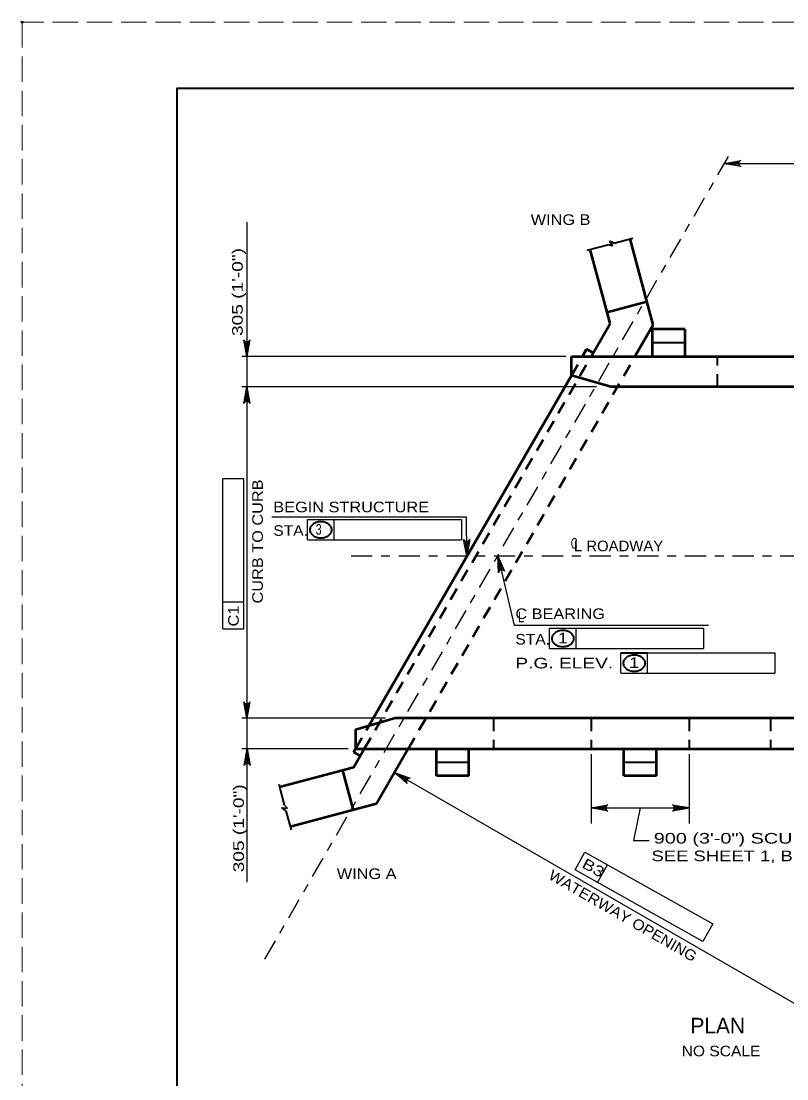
# Model space of a CAD drawing. Extents: x -11 to 79, y -154 to 0.
# Drawn here: x -0.01 to 8.66, y -11.97 to 0.01 of the extents above; entities that cross this region are included whole.
import ezdxf
from ezdxf.enums import TextEntityAlignment as Align

# ---------------------------------------------------------------- set-up
doc = ezdxf.new("R2010")
doc.units = 0
doc.header["$LTSCALE"] = 0.048
doc.header["$PDMODE"] = 32
doc.header["$PDSIZE"] = 0.024
for name, pattern in [('DOT_DASHED', [7.7, 5, -1.2, 0.3, -1.2]), ('LONG_DASHED', [7.5, 6, -1.5]), ('MEDIUM_DASHED', [4.5, 3, -1.5])]:
    doc.linetypes.add(name, pattern=pattern)
for name, color, linetype, lineweight in [('1', 7, 'Continuous', 25), ('2', 7, 'Continuous', 35), ('3', 7, 'Continuous', 25), ('4', 7, 'Continuous', 25), ('63', 7, 'LONG_DASHED', 13)]:
    doc.layers.add(name, color=color, linetype=linetype, lineweight=lineweight)
doc.layers.add('62', color=7, linetype='Continuous')

msp = doc.modelspace()

# ---------------------------------------------------------------- hatches: boundary and pattern name
at = {"layer": '4'}
for points in [[(2.52367, -3.67067), (2.56217, -3.67067), (2.54292, -3.786)], [(2.52367, -4.24742), (2.56217, -4.24742), (2.54292, -4.13208)], [(5.05233, -5.9415), (5.013, -5.94175), (5.03333, -6.05975)], [(5.3915, -6.16717), (5.42983, -6.15817), (5.38367, -6.04767)], [(2.52367, -7.77158), (2.56217, -7.77158), (2.54292, -7.88692)], [(2.52367, -8.34833), (2.56217, -8.34833), (2.54292, -8.233)], [(6.56092, -8.88308), (6.56092, -8.9225), (6.44275, -8.90283)], [(7.43283, -8.88308), (7.43283, -8.9225), (7.551, -8.90283)]]:
    msp.add_hatch(color=256, dxfattribs=at).paths.add_polyline_path(points)

# ---------------------------------------------------------------- linework, layer by layer
at = {"layer": '1', "lineweight": 35}
msp.add_lwpolyline([(1.75, -21.25), (33.25, -21.25), (33.25, -0.75), (1.75, -0.75)], close=True, dxfattribs=at)
at = {"layer": '2', "lineweight": 53}
for p, q in [((7.14367, -3.43), (6.88208, -2.45383)), ((6.623, -3.286), (6.43233, -2.57433)), ((6.44083, -3.786), (6.65675, -3.412)), ((7.14367, -3.43), (6.93808, -3.786)), ((7.50183, -3.47842), (7.13275, -3.47842)), ((7.13275, -3.47842), (7.13275, -3.786)), ((7.50183, -3.47842), (7.50183, -3.786)), ((6.3425, -3.78608), (6.38917, -3.70517)), ((6.46292, -3.74775), (6.38917, -3.70517)), ((6.21817, -3.78608), (14.69267, -3.786)), ((6.21817, -4.00133), (6.21817, -3.78608)), ((3.92475, -7.97375), (6.21817, -4.00133)), ((6.66525, -4.13208), (6.21817, -4.00133)), ((14.24558, -4.13208), (6.66525, -4.13208)), ((11.80267, -7.88692), (4.22167, -7.88692)), ((3.75208, -8.44317), (3.87342, -8.233)), ((3.753, -8.27125), (3.77492, -8.23317)), ((3.77458, -8.233), (12.24975, -8.233)), ((4.37067, -8.233), (4.01108, -8.85575)), ((4.68958, -8.5405), (4.68958, -8.233)), ((5.05867, -8.5405), (5.05867, -8.233)), ((6.81233, -8.5405), (6.81233, -8.233)), ((7.18142, -8.5405), (7.18142, -8.233)), ((3.82675, -8.31383), (3.753, -8.27125)), ((3.626, -8.47692), (2.91442, -8.66758)), ((3.75208, -8.44317), (3.626, -8.47692)), ((3.626, -8.47692), (3.7465, -8.92667)), ((5.05867, -8.5405), (4.68958, -8.5405)), ((7.18142, -8.5405), (6.81233, -8.5405)), ((4.01108, -8.85575), (3.03492, -9.11733))]:
    msp.add_line(p, q, dxfattribs=at)
at = {"layer": '2', "linetype": 'MEDIUM_DASHED', "lineweight": 53}
for p, q in [((3.87342, -8.233), (6.44083, -3.786)), ((4.37067, -8.233), (6.93808, -3.786)), ((6.21817, -4.00133), (6.3425, -3.78608)), ((3.77492, -8.23317), (3.92475, -7.97375))]:
    msp.add_line(p, q, dxfattribs=at)
at = {"layer": '2', "lineweight": 53}
for points in [[(6.65675, -3.412), (6.623, -3.286), (7.07275, -3.1655)], [(4.22167, -7.88692), (3.77458, -8.01767), (3.77458, -8.233)]]:
    msp.add_lwpolyline(points, dxfattribs=at)
at = {"layer": '3', "linetype": 'DOT_DASHED'}
msp.add_line((2.74708, -10.6145), (8.02033, -1.48092), dxfattribs=at)
at = {"layer": '3', "lineweight": 35}
for p, q in [((6.65017, -2.481), (6.6845, -2.533)), ((6.70033, -2.5025), (6.65017, -2.481)), ((6.70033, -2.5025), (6.91383, -2.44533)), ((6.39758, -2.58367), (6.63092, -2.52117)), ((6.6845, -2.533), (6.63092, -2.52117)), ((7.50183, -3.63225), (7.13275, -3.63225)), ((5.05867, -8.38675), (4.68958, -8.38675)), ((7.18142, -8.38675), (6.81233, -8.38675)), ((2.90508, -8.63283), (2.96758, -8.86617)), ((2.98617, -8.93558), (3.04342, -9.14917))]:
    msp.add_line(p, q, dxfattribs=at)
at = {"layer": '3', "linetype": 'MEDIUM_DASHED', "lineweight": 35}
for p, q in [((7.87092, -4.13208), (7.87092, -3.786)), ((5.3355, -7.88692), (5.3355, -8.233)), ((6.44275, -7.88692), (6.44275, -8.233)), ((7.551, -7.88692), (7.551, -8.233)), ((8.47367, -7.88692), (8.47367, -8.233))]:
    msp.add_line(p, q, dxfattribs=at)
at = {"layer": '3'}
msp.add_line((3.00467, -8.90667), (2.96758, -8.86617), dxfattribs=at)
at = {"layer": '3', "lineweight": 35}
msp.add_lwpolyline([(2.98617, -8.93558), (2.94242, -8.90292), (3.00467, -8.90667)], dxfattribs=at)
at = {"layer": '4'}
for p, q in [((7.95092, -1.60108), (15.60725, -1.60108)), ((2.54292, -2.26608), (2.54292, -9.74358)), ((6.15533, -3.78608), (2.48525, -3.786)), ((6.50417, -4.13208), (2.48525, -4.13208)), ((2.5095, -5.17325), (2.27325, -5.173)), ((2.27325, -6.57133), (2.27325, -5.173)), ((2.5095, -6.87408), (2.5095, -5.17325)), ((2.82783, -5.60358), (5.03083, -5.60358)), ((5.03325, -6.04767), (5.03083, -5.60358)), ((3.22992, -5.86483), (3.22992, -5.63417)), ((3.22992, -5.63417), (3.533, -5.63417)), ((3.533, -5.86483), (3.533, -5.63417)), ((3.533, -5.63417), (4.97333, -5.63417)), ((4.97333, -5.63417), (4.97333, -5.86483)), ((3.22992, -5.86483), (4.97333, -5.86483)), ((5.38367, -6.04767), (5.56867, -6.83575)), ((2.27325, -6.87383), (2.27325, -6.57133)), ((2.5095, -6.57158), (2.27325, -6.57133)), ((2.27325, -6.87383), (2.5095, -6.87408)), ((7.77167, -6.83575), (5.56867, -6.83575)), ((5.97067, -6.86633), (6.27383, -6.86633)), ((5.97067, -7.09708), (5.97067, -6.86633)), ((6.27383, -7.09708), (6.27383, -6.86633)), ((6.27383, -6.86633), (7.71408, -6.86633)), ((7.71408, -6.86633), (7.71408, -7.09708)), ((5.97067, -7.09708), (7.71408, -7.09708)), ((6.77825, -7.37575), (6.77825, -7.14508)), ((7.08142, -7.37575), (7.08142, -7.14508)), ((7.08142, -7.14508), (8.52167, -7.14508)), ((8.52167, -7.14508), (8.52167, -7.37575)), ((6.77825, -7.37575), (8.52167, -7.37575)), ((4.11242, -7.88692), (2.48525, -7.88692)), ((3.68908, -8.233), (2.48525, -8.233)), ((6.44275, -8.2945), (6.44275, -9.08)), ((7.551, -8.2945), (7.551, -9.08)), ((4.21508, -8.50242), (9.58433, -11.60242)), ((6.44275, -8.90283), (7.551, -8.90283)), ((6.25908, -9.60308), (6.37217, -9.402)), ((6.37217, -9.402), (6.62842, -9.546)), ((6.51542, -9.74708), (6.62842, -9.546)), ((6.62842, -9.546), (7.82, -10.21575)), ((7.707, -10.41683), (6.25908, -9.60308)), ((7.82, -10.21575), (7.707, -10.41683))]:
    msp.add_line(p, q, dxfattribs=at)
at = {"layer": '4', "linetype": 'DOT_DASHED'}
msp.add_line((3.72342, -6.04767), (15.124, -6.04767), dxfattribs=at)
at = {"layer": '4', "lineweight": 35}
msp.add_line((6.77825, -7.14508), (7.08142, -7.14508), dxfattribs=at)
at = {"layer": '4'}
for points in [[(7.95092, -1.60108), (8.13733, -1.56617), (8.123, -1.57608), (8.11558, -1.58858), (8.11342, -1.60108), (8.11558, -1.61358), (8.123, -1.62608), (8.13733, -1.636), (7.95092, -1.60108), (8.123, -1.62608), (8.11558, -1.61358), (7.95092, -1.60108), (8.11342, -1.60108), (8.11558, -1.58858), (7.95092, -1.60108), (8.123, -1.57608)], [(2.54292, -3.786), (2.508, -3.59958), (2.51792, -3.61392), (2.53042, -3.62133), (2.54292, -3.6235), (2.55542, -3.62133), (2.56792, -3.61392), (2.57783, -3.59958), (2.54292, -3.786), (2.56792, -3.61392), (2.55542, -3.62133), (2.54292, -3.786), (2.54292, -3.6235), (2.53042, -3.62133), (2.54292, -3.786), (2.51792, -3.61392)], [(2.54292, -4.13208), (2.57783, -4.3185), (2.56792, -4.30417), (2.55542, -4.29675), (2.54292, -4.29458), (2.53042, -4.29675), (2.51792, -4.30417), (2.508, -4.3185), (2.54292, -4.13208), (2.51792, -4.30417), (2.53042, -4.29675), (2.54292, -4.13208), (2.54292, -4.29458), (2.55542, -4.29675), (2.54292, -4.13208), (2.56792, -4.30417)], [(5.03325, -6.04767), (4.99725, -5.86142), (5.00733, -5.87575), (5.01983, -5.88308), (5.03233, -5.88517), (5.04483, -5.88292), (5.05733, -5.8755), (5.06717, -5.86108), (5.03325, -6.04767), (5.05733, -5.8755), (5.04483, -5.88292), (5.03325, -6.04767), (5.03233, -5.88517), (5.01983, -5.88308), (5.03325, -6.04767), (5.00733, -5.87575)], [(5.38367, -6.04767), (5.46033, -6.22117), (5.44733, -6.20942), (5.4335, -6.20508), (5.42083, -6.20583), (5.40908, -6.21083), (5.39867, -6.22092), (5.39225, -6.23717), (5.38367, -6.04767), (5.39867, -6.22092), (5.40908, -6.21083), (5.38367, -6.04767), (5.42083, -6.20583), (5.4335, -6.20508), (5.38367, -6.04767), (5.44733, -6.20942)], [(2.54292, -7.88692), (2.508, -7.7005), (2.51792, -7.71483), (2.53042, -7.72225), (2.54292, -7.72442), (2.55542, -7.72225), (2.56792, -7.71483), (2.57783, -7.7005), (2.54292, -7.88692), (2.56792, -7.71483), (2.55542, -7.72225), (2.54292, -7.88692), (2.54292, -7.72442), (2.53042, -7.72225), (2.54292, -7.88692), (2.51792, -7.71483)], [(2.54733, -8.23358), (2.58225, -8.42), (2.57233, -8.40567), (2.55983, -8.39825), (2.54733, -8.39608), (2.53483, -8.39825), (2.52233, -8.40567), (2.51233, -8.42), (2.54733, -8.23358), (2.52233, -8.40567), (2.53483, -8.39825), (2.54733, -8.23358), (2.54733, -8.39608), (2.55983, -8.39825), (2.54733, -8.23358), (2.57233, -8.40567)], [(4.21508, -8.50242), (4.394, -8.56533), (4.37658, -8.56683), (4.36392, -8.57392), (4.35583, -8.58367), (4.35142, -8.59558), (4.35158, -8.61008), (4.35908, -8.62592), (4.21508, -8.50242), (4.35158, -8.61008), (4.35142, -8.59558), (4.21508, -8.50242), (4.35583, -8.58367), (4.36392, -8.57392), (4.21508, -8.50242), (4.37658, -8.56683)], [(6.44275, -8.90283), (6.62917, -8.86792), (6.61483, -8.87783), (6.60742, -8.89033), (6.60525, -8.90283), (6.60742, -8.91533), (6.61483, -8.92783), (6.62917, -8.93775), (6.44275, -8.90283), (6.61483, -8.92783), (6.60742, -8.91533), (6.44275, -8.90283), (6.60525, -8.90283), (6.60742, -8.89033), (6.44275, -8.90283), (6.61483, -8.87783)], [(7.551, -8.90283), (7.36458, -8.93775), (7.37892, -8.92783), (7.38633, -8.91533), (7.3885, -8.90283), (7.38633, -8.89033), (7.37892, -8.87783), (7.36458, -8.86792), (7.551, -8.90283), (7.37892, -8.87783), (7.38633, -8.89033), (7.551, -8.90283), (7.3885, -8.90283), (7.38633, -8.91533), (7.551, -8.90283), (7.37892, -8.92783)], [(6.99683, -8.90283), (6.923, -9.27183), (7.10008, -9.27183)]]:
    msp.add_lwpolyline(points, dxfattribs=at)
for points in [[(2.52367, -3.67067), (2.56217, -3.67067), (2.54292, -3.786)], [(2.52367, -4.24742), (2.56217, -4.24742), (2.54292, -4.13208)], [(5.05233, -5.9415), (5.013, -5.94175), (5.03333, -6.05975)], [(5.3915, -6.16717), (5.42983, -6.15817), (5.38367, -6.04767)], [(2.52367, -7.77158), (2.56217, -7.77158), (2.54292, -7.88692)], [(2.52367, -8.34833), (2.56217, -8.34833), (2.54292, -8.233)], [(6.56092, -8.88308), (6.56092, -8.9225), (6.44275, -8.90283)], [(7.43283, -8.88308), (7.43283, -8.9225), (7.551, -8.90283)]]:
    msp.add_lwpolyline(points, close=True, dxfattribs=at)
at = {"layer": '4', "lineweight": 35}
for centre, radius, start, end in [((3.32497, -5.7514), 0.06845, 150.63079, 180), ((3.32497, -5.7514), 0.06845, 180, 209.36921), ((3.35201, -5.76662), 0.09948, 126.35438, 150.63079), ((3.36967, -5.79062), 0.12928, 106.95519, 126.35438), ((3.38122, -5.82847), 0.16885, 90, 106.95519), ((3.38122, -5.82847), 0.16885, 73.04481, 90), ((3.39276, -5.79062), 0.12928, 53.64563, 73.04481), ((3.41042, -5.76662), 0.09948, 29.36921, 53.64562), ((3.43747, -5.7514), 0.06845, 0, 29.36921), ((3.43747, -5.7514), 0.06845, 330.63079, 0), ((3.35201, -5.73618), 0.09948, 209.36921, 233.64562), ((3.36967, -5.71218), 0.12928, 233.64562, 253.04481), ((3.38122, -5.67433), 0.16885, 253.04481, 270), ((3.38122, -5.67433), 0.16885, 270, 286.95519), ((3.39276, -5.71218), 0.12928, 286.95519, 306.35438), ((3.41042, -5.73618), 0.09948, 306.35438, 330.63079), ((6.06578, -6.98358), 0.06845, 150.63079, 180), ((6.09283, -6.9988), 0.09948, 126.35438, 150.63079), ((6.11049, -7.0228), 0.12928, 106.95519, 126.35438), ((6.12203, -7.06065), 0.16885, 90, 106.95519), ((6.12203, -7.06065), 0.16885, 73.04481, 90), ((6.13357, -7.0228), 0.12928, 53.64563, 73.04481), ((6.15123, -6.9988), 0.09948, 29.36921, 53.64562), ((6.17828, -6.98358), 0.06845, 0, 29.36921), ((6.06578, -6.98358), 0.06845, 180, 209.36921), ((6.09283, -6.96836), 0.09948, 209.36921, 233.64562), ((6.11049, -6.94436), 0.12928, 233.64562, 253.04481), ((6.12203, -6.90651), 0.16885, 253.04481, 270), ((6.12203, -6.90651), 0.16885, 270, 286.95519), ((6.13357, -6.94436), 0.12928, 286.95519, 306.35438), ((6.15123, -6.96836), 0.09948, 306.35438, 330.63079), ((6.17828, -6.98358), 0.06845, 330.63079, 0), ((6.91805, -7.30149), 0.12928, 106.95519, 126.35438), ((6.9296, -7.33934), 0.16885, 90, 106.95519), ((6.9296, -7.33934), 0.16885, 73.04481, 90), ((6.94114, -7.30149), 0.12928, 53.64563, 73.04481), ((6.87335, -7.26227), 0.06845, 150.63079, 180), ((6.87335, -7.26227), 0.06845, 180, 209.36921), ((6.90039, -7.27749), 0.09948, 126.35438, 150.63079), ((6.90039, -7.24705), 0.09948, 209.36921, 233.64562), ((6.9588, -7.27749), 0.09948, 29.36921, 53.64562), ((6.9588, -7.24705), 0.09948, 306.35438, 330.63079), ((6.98585, -7.26227), 0.06845, 0, 29.36921), ((6.98585, -7.26227), 0.06845, 330.63079, 0), ((6.91805, -7.22305), 0.12928, 233.64562, 253.04481), ((6.9296, -7.1852), 0.16885, 253.04481, 270), ((6.9296, -7.1852), 0.16885, 270, 286.95519), ((6.94114, -7.22305), 0.12928, 286.95519, 306.35438)]:
    msp.add_arc(centre, radius, start, end, dxfattribs=at)
at = {"layer": '62'}
msp.add_point((0, 0), dxfattribs=at)
at = {"layer": '63'}
msp.add_lwpolyline([(0, -22), (34, -22), (34, 0), (0, 0)], close=True, dxfattribs=at)

# ---------------------------------------------------------------- texts
at = {"layer": '4'}
for s, width, p in [('WING B', 1.15, (5.75775, -2.2965)), ('BEGIN STRUCTURE', 1.15, (2.84292, -5.55258)), ('STA.', 1.1, (2.84292, -5.81942)), ('3', 0.75, (3.32317, -5.80542)), ('C', 0.65, (6.21233, -5.9645)), ('L ROADWAY', 1.05, (6.24675, -5.99425)), ('C BEARING', 1.15, (5.58375, -6.76208)), ('L', 0.75, (5.61667, -6.79867)), ('STA.', 1.1, (5.58375, -7.05158)), ('1', 1.3, (6.064, -7.03758)), ('P.G. ELEV.', 1.35, (5.58375, -7.32158)), ('1', 1.3, (6.8715, -7.31625)), ('900 (3\'-0") SCUPPER BLOCK (TYP.)', 1.4, (7.15058, -9.30617)), ('SEE SHEET 1, BLC-565M', 1.3, (7.12508, -9.50592)), ('WING A', 1.15, (3.56183, -9.70808)), ('NO SCALE', 1.1, (7.46625, -11.71667))]:
    msp.add_text(s, height=0.12, dxfattribs=dict(at, width=width)).set_placement(p)
for s, rotation, width, p in [('305 (1\'-0")', 90, 1.35, (2.49658, -3.55567)), ('CURB TO CURB', 90, 1.15, (2.725, -6.58558)), ('305 (1\'-0")', 90, 1.35, (2.51017, -9.63208)), ('B3', 330.661, 1.3, (6.32608, -9.57083))]:
    msp.add_text(s, height=0.12, rotation=rotation, dxfattribs=dict(at, width=width)).set_placement(p)
for s, rotation, width, p in [('C1', 89.938, 1.15, (2.45146, -6.72865)), ('WATERWAY OPENING', 330, 1.1, (6.77142, -10.17577))]:
    msp.add_text(s, height=0.12, rotation=rotation, dxfattribs=dict(at, width=width)).set_placement(p, align=Align.CENTER)
msp.add_text('PLAN', height=0.1772, dxfattribs=at).set_placement((7.87521, -11.45775), align=Align.CENTER)

doc.saveas('drawing.dxf')
